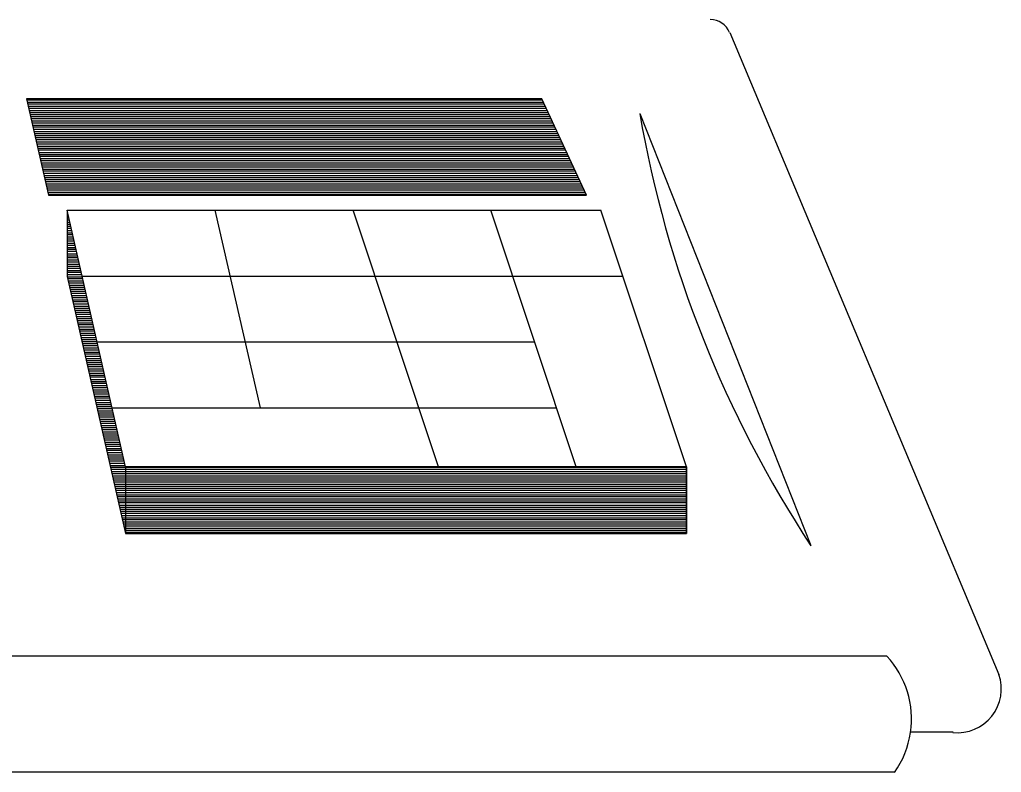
# Model space of a CAD drawing. Extents: x 22369.6 to 22389.4, y 22369.6 to 22386.
# Drawn here: x 22382.7845 to 22382.9391, y 22370.0466 to 22370.1652 of the extents above; entities that cross this region are included whole.
import ezdxf

# ---------------------------------------------------------------- set-up
doc = ezdxf.new("R2010")
doc.units = 0
for name, color, linetype in [('Level 2', 7, 'Continuous'), ('Level 25', 7, 'Continuous'), ('Level 5', 7, 'Continuous'), ('Level 7', 7, 'Continuous')]:
    doc.layers.add(name, color=color, linetype=linetype)

msp = doc.modelspace()

# ---------------------------------------------------------------- linework, layer by layer
at = {"layer": 'Level 2'}
for p, q in [((22382.78560208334, 22370.152675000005), (22382.78906041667, 22370.137508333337)), ((22382.78560208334, 22370.152675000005), (22382.86672708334, 22370.152675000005)), ((22382.78568541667, 22370.15250833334), (22382.866852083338, 22370.15250833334)), ((22382.785727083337, 22370.152175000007), (22382.866977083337, 22370.152175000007)), ((22382.78581041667, 22370.15188333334), (22382.867143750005, 22370.15188333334)), ((22382.873768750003, 22370.137508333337), (22382.86672708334, 22370.152675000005)), ((22382.785893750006, 22370.151550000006), (22382.86731041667, 22370.151550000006)), ((22382.785935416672, 22370.151216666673), (22382.867435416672, 22370.151216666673)), ((22382.786018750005, 22370.150841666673), (22382.86756041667, 22370.150841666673)), ((22382.786143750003, 22370.150550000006), (22382.867768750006, 22370.150550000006)), ((22382.786185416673, 22370.150216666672), (22382.867893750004, 22370.150216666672)), ((22382.882143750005, 22370.150383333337), (22382.909102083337, 22370.08234166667)), ((22382.786268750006, 22370.14988333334), (22382.868018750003, 22370.14988333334)), ((22382.78631041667, 22370.14959166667), (22382.868227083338, 22370.14959166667)), ((22382.786393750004, 22370.149216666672), (22382.868352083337, 22370.149216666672)), ((22382.786477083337, 22370.14888333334), (22382.868518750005, 22370.14888333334)), ((22382.786518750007, 22370.148550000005), (22382.86868541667, 22370.148550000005)), ((22382.786643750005, 22370.148258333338), (22382.868810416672, 22370.148258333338)), ((22382.786727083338, 22370.147925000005), (22382.86893541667, 22370.147925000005)), ((22382.786768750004, 22370.147550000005), (22382.869143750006, 22370.147550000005)), ((22382.78685208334, 22370.14721666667), (22382.869268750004, 22370.14721666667)), ((22382.786935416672, 22370.146925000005), (22382.869393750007, 22370.146925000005)), ((22382.78697708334, 22370.14659166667), (22382.869602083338, 22370.14659166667)), ((22382.787102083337, 22370.146258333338), (22382.86972708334, 22370.146258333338)), ((22382.787143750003, 22370.145925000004), (22382.869893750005, 22370.145925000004)), ((22382.78722708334, 22370.14559166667), (22382.87006041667, 22370.14559166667)), ((22382.787310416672, 22370.145258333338), (22382.870185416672, 22370.145258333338)), ((22382.787393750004, 22370.144925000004), (22382.87031041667, 22370.144925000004)), ((22382.78743541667, 22370.144633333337), (22382.870518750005, 22370.144633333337)), ((22382.787560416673, 22370.144258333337), (22382.870643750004, 22370.144258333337)), ((22382.78760208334, 22370.143925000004), (22382.870768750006, 22370.143925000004)), ((22382.78768541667, 22370.143633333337), (22382.870977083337, 22370.143633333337)), ((22382.787768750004, 22370.143300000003), (22382.87110208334, 22370.143300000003)), ((22382.78781041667, 22370.14296666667), (22382.87122708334, 22370.14296666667)), ((22382.787893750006, 22370.14259166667), (22382.871435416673, 22370.14259166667)), ((22382.78797708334, 22370.142300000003), (22382.871560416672, 22370.142300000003)), ((22382.78806041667, 22370.14196666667), (22382.87168541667, 22370.14196666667)), ((22382.788143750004, 22370.14163333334), (22382.871893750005, 22370.14163333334)), ((22382.78822708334, 22370.141341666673), (22382.872018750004, 22370.141341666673)), ((22382.788268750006, 22370.140966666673), (22382.872143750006, 22370.140966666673)), ((22382.78835208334, 22370.14063333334), (22382.872352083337, 22370.14063333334)), ((22382.78843541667, 22370.140300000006), (22382.87247708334, 22370.140300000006)), ((22382.788518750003, 22370.14000833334), (22382.87260208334, 22370.14000833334)), ((22382.78860208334, 22370.139675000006), (22382.872810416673, 22370.139675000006)), ((22382.788643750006, 22370.139300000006), (22382.87293541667, 22370.139300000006)), ((22382.788727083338, 22370.138966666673), (22382.87306041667, 22370.138966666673)), ((22382.78881041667, 22370.138675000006), (22382.873268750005, 22370.138675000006)), ((22382.788893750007, 22370.138341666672), (22382.873393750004, 22370.138341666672)), ((22382.78897708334, 22370.13800833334), (22382.873518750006, 22370.13800833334)), ((22382.78906041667, 22370.137675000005), (22382.873727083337, 22370.137675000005)), ((22382.78906041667, 22370.137508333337), (22382.873768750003, 22370.137508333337)), ((22382.801185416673, 22370.09471666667), (22382.79197708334, 22370.135175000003)), ((22382.79197708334, 22370.135175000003), (22382.79197708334, 22370.124716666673)), ((22382.79197708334, 22370.134925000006), (22382.792018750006, 22370.134925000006)), ((22382.79197708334, 22370.134591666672), (22382.792143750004, 22370.134591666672)), ((22382.79197708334, 22370.13425833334), (22382.79218541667, 22370.13425833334)), ((22382.79197708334, 22370.133925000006), (22382.792268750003, 22370.133925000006)), ((22382.79197708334, 22370.13363333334), (22382.79235208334, 22370.13363333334)), ((22382.79197708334, 22370.13325833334), (22382.792393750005, 22370.13325833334)), ((22382.79197708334, 22370.132925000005), (22382.792477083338, 22370.132925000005)), ((22382.79197708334, 22370.132633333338), (22382.79256041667, 22370.132633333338)), ((22382.79197708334, 22370.132300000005), (22382.792643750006, 22370.132300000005)), ((22382.79197708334, 22370.13196666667), (22382.79272708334, 22370.13196666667)), ((22382.79197708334, 22370.13159166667), (22382.792768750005, 22370.13159166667)), ((22382.79197708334, 22370.131300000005), (22382.792852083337, 22370.131300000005)), ((22382.79197708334, 22370.13096666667), (22382.79293541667, 22370.13096666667)), ((22382.79197708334, 22370.130633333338), (22382.793018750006, 22370.130633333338)), ((22382.79197708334, 22370.13034166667), (22382.79310208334, 22370.13034166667)), ((22382.79197708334, 22370.12996666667), (22382.79318541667, 22370.12996666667)), ((22382.79197708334, 22370.129633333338), (22382.793227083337, 22370.129633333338)), ((22382.79197708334, 22370.129300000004), (22382.793310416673, 22370.129300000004)), ((22382.79197708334, 22370.129008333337), (22382.79335208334, 22370.129008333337)), ((22382.79197708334, 22370.128675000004), (22382.793477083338, 22370.128675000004)), ((22382.79197708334, 22370.128300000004), (22382.79356041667, 22370.128300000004)), ((22382.79197708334, 22370.12796666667), (22382.793602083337, 22370.12796666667)), ((22382.79197708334, 22370.127675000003), (22382.793685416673, 22370.127675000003)), ((22382.79197708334, 22370.12734166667), (22382.793768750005, 22370.12734166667)), ((22382.79197708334, 22370.127008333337), (22382.79381041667, 22370.127008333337)), ((22382.79197708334, 22370.126675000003), (22382.79393541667, 22370.126675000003)), ((22382.79197708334, 22370.12634166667), (22382.794018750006, 22370.12634166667)), ((22382.79197708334, 22370.12600833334), (22382.794060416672, 22370.12600833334)), ((22382.79197708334, 22370.125675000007), (22382.794143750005, 22370.125675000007)), ((22382.79197708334, 22370.12538333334), (22382.79418541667, 22370.12538333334)), ((22382.79197708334, 22370.12500833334), (22382.794268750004, 22370.12500833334)), ((22382.79197708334, 22370.124675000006), (22382.794393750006, 22370.124675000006)), ((22382.79210208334, 22370.12438333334), (22382.794435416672, 22370.12438333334)), ((22382.792143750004, 22370.124050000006), (22382.794518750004, 22370.124050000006)), ((22382.792227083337, 22370.123716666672), (22382.794602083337, 22370.123716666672)), ((22382.792310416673, 22370.123341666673), (22382.794643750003, 22370.123341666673)), ((22382.79235208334, 22370.123050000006), (22382.79472708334, 22370.123050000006)), ((22382.79243541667, 22370.122716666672), (22382.794852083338, 22370.122716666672)), ((22382.792477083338, 22370.12238333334), (22382.794893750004, 22370.12238333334)), ((22382.792602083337, 22370.12209166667), (22382.794977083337, 22370.12209166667)), ((22382.792685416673, 22370.121716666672), (22382.795060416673, 22370.121716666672)), ((22382.792768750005, 22370.12138333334), (22382.79510208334, 22370.12138333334)), ((22382.79281041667, 22370.121050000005), (22382.79518541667, 22370.121050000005)), ((22382.792893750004, 22370.120758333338), (22382.795227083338, 22370.120758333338)), ((22382.79293541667, 22370.120425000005), (22382.79535208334, 22370.120425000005)), ((22382.793060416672, 22370.120050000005), (22382.795435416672, 22370.120050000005)), ((22382.793143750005, 22370.11971666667), (22382.79547708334, 22370.11971666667)), ((22382.79318541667, 22370.119425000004), (22382.79556041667, 22370.119425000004)), ((22382.793268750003, 22370.11909166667), (22382.795643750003, 22370.11909166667)), ((22382.793310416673, 22370.118758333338), (22382.795685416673, 22370.118758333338)), ((22382.793393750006, 22370.118425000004), (22382.795810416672, 22370.118425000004)), ((22382.793518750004, 22370.11809166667), (22382.795893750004, 22370.11809166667)), ((22382.793602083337, 22370.117758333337), (22382.79593541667, 22370.117758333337)), ((22382.793643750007, 22370.117425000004), (22382.796018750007, 22370.117425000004)), ((22382.79372708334, 22370.117133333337), (22382.796060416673, 22370.117133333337)), ((22382.793768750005, 22370.116758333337), (22382.796143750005, 22370.116758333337)), ((22382.793852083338, 22370.116425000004), (22382.796268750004, 22370.116425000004)), ((22382.79397708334, 22370.116133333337), (22382.79631041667, 22370.116133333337)), ((22382.794018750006, 22370.115800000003), (22382.796393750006, 22370.115800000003)), ((22382.79410208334, 22370.11546666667), (22382.79647708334, 22370.11546666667)), ((22382.794143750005, 22370.11509166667), (22382.796518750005, 22370.11509166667)), ((22382.794227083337, 22370.114800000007), (22382.796602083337, 22370.114800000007)), ((22382.79431041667, 22370.114466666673), (22382.79672708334, 22370.114466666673)), ((22382.794435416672, 22370.11413333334), (22382.796768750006, 22370.11413333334)), ((22382.79447708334, 22370.113841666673), (22382.79685208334, 22370.113841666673)), ((22382.79456041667, 22370.113466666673), (22382.796893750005, 22370.113466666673)), ((22382.794602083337, 22370.11313333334), (22382.796977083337, 22370.11313333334)), ((22382.794685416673, 22370.112800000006), (22382.797060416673, 22370.112800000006)), ((22382.794768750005, 22370.11250833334), (22382.79718541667, 22370.11250833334)), ((22382.794852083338, 22370.112175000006), (22382.797227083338, 22370.112175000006)), ((22382.79493541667, 22370.111800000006), (22382.79731041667, 22370.111800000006)), ((22382.794977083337, 22370.111466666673), (22382.797352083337, 22370.111466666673)), ((22382.795060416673, 22370.111175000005), (22382.797435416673, 22370.111175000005)), ((22382.795143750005, 22370.110841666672), (22382.797518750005, 22370.110841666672)), ((22382.795227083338, 22370.11050833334), (22382.797602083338, 22370.11050833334)), ((22382.79531041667, 22370.110175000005), (22382.79768541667, 22370.110175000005)), ((22382.795393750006, 22370.109841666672), (22382.79772708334, 22370.109841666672)), ((22382.795435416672, 22370.10950833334), (22382.797810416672, 22370.10950833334)), ((22382.795518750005, 22370.109175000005), (22382.797893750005, 22370.109175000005)), ((22382.795602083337, 22370.108883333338), (22382.797977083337, 22370.108883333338)), ((22382.795643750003, 22370.10850833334), (22382.798060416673, 22370.10850833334)), ((22382.795768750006, 22370.108175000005), (22382.798143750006, 22370.108175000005)), ((22382.795810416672, 22370.107883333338), (22382.798185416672, 22370.107883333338)), ((22382.795893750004, 22370.107550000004), (22382.798268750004, 22370.107550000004)), ((22382.795977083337, 22370.10721666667), (22382.798352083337, 22370.10721666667)), ((22382.796060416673, 22370.10684166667), (22382.798393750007, 22370.10684166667)), ((22382.79610208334, 22370.106550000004), (22382.798518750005, 22370.106550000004)), ((22382.796227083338, 22370.10621666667), (22382.79856041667, 22370.10621666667)), ((22382.796268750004, 22370.105883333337), (22382.798643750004, 22370.105883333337)), ((22382.79635208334, 22370.10559166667), (22382.798727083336, 22370.10559166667)), ((22382.796435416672, 22370.10521666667), (22382.798810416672, 22370.10521666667)), ((22382.79647708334, 22370.104883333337), (22382.79885208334, 22370.104883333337)), ((22382.79656041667, 22370.104550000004), (22382.798977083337, 22370.104550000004)), ((22382.79668541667, 22370.104258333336), (22382.799018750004, 22370.104258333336)), ((22382.79672708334, 22370.103925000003), (22382.79910208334, 22370.103925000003)), ((22382.796810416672, 22370.103550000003), (22382.799185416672, 22370.103550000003)), ((22382.796893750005, 22370.10321666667), (22382.79922708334, 22370.10321666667)), ((22382.79693541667, 22370.102925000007), (22382.79931041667, 22370.102925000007)), ((22382.797018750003, 22370.102591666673), (22382.799352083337, 22370.102591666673)), ((22382.797060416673, 22370.10225833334), (22382.79947708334, 22370.10225833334)), ((22382.79718541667, 22370.101925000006), (22382.79956041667, 22370.101925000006)), ((22382.797268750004, 22370.101591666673), (22382.799643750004, 22370.101591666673)), ((22382.79731041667, 22370.10125833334), (22382.79968541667, 22370.10125833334)), ((22382.797393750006, 22370.100925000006), (22382.799768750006, 22370.100925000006)), ((22382.79747708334, 22370.10063333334), (22382.799810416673, 22370.10063333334)), ((22382.797518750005, 22370.10025833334), (22382.79993541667, 22370.10025833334)), ((22382.797643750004, 22370.099925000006), (22382.800018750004, 22370.099925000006)), ((22382.79772708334, 22370.09963333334), (22382.80006041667, 22370.09963333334)), ((22382.797768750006, 22370.099300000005), (22382.800143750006, 22370.099300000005)), ((22382.79785208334, 22370.098966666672), (22382.800185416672, 22370.098966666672)), ((22382.797893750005, 22370.098591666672), (22382.800268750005, 22370.098591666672)), ((22382.797977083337, 22370.098300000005), (22382.800393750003, 22370.098300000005)), ((22382.79810208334, 22370.09796666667), (22382.80047708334, 22370.09796666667)), ((22382.798143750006, 22370.09763333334), (22382.800518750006, 22370.09763333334)), ((22382.798227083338, 22370.09734166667), (22382.800602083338, 22370.09734166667)), ((22382.79831041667, 22370.09696666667), (22382.800643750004, 22370.09696666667)), ((22382.798352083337, 22370.096633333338), (22382.800727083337, 22370.096633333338)), ((22382.798435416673, 22370.096300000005), (22382.80085208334, 22370.096300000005)), ((22382.79856041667, 22370.096008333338), (22382.800893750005, 22370.096008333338)), ((22382.798602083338, 22370.095675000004), (22382.800977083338, 22370.095675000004)), ((22382.79868541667, 22370.095300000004), (22382.80106041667, 22370.095300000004)), ((22382.798727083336, 22370.09496666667), (22382.801102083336, 22370.09496666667)), ((22382.798810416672, 22370.094675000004), (22382.889518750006, 22370.094675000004)), ((22382.801185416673, 22370.09471666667), (22382.82422708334, 22370.09471666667)), ((22382.801185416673, 22370.09471666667), (22382.889518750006, 22370.09471666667)), ((22382.801185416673, 22370.09471666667), (22382.801185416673, 22370.08425833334)), ((22382.889518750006, 22370.09471666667), (22382.889518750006, 22370.08425833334)), ((22382.798893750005, 22370.09434166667), (22382.889518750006, 22370.09434166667)), ((22382.798977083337, 22370.094008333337), (22382.889518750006, 22370.094008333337)), ((22382.79906041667, 22370.093675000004), (22382.889518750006, 22370.093675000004)), ((22382.799143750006, 22370.09334166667), (22382.889518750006, 22370.09334166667)), ((22382.799185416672, 22370.093008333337), (22382.889518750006, 22370.093008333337)), ((22382.799268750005, 22370.092675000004), (22382.889518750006, 22370.092675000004)), ((22382.799352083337, 22370.09238333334), (22382.889518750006, 22370.09238333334)), ((22382.799435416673, 22370.092008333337), (22382.889518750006, 22370.092008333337)), ((22382.799518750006, 22370.091675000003), (22382.889518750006, 22370.091675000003)), ((22382.799602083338, 22370.09138333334), (22382.889518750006, 22370.09138333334)), ((22382.799643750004, 22370.091050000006), (22382.889518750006, 22370.091050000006)), ((22382.799727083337, 22370.090716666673), (22382.889518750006, 22370.090716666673)), ((22382.799768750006, 22370.090341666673), (22382.889518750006, 22370.090341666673)), ((22382.799893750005, 22370.090050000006), (22382.889518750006, 22370.090050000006)), ((22382.799977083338, 22370.089716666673), (22382.889518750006, 22370.089716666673)), ((22382.800018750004, 22370.08938333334), (22382.889518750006, 22370.08938333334)), ((22382.80010208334, 22370.089091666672), (22382.889518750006, 22370.089091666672)), ((22382.800185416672, 22370.088716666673), (22382.889518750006, 22370.088716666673)), ((22382.80022708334, 22370.08838333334), (22382.889518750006, 22370.08838333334)), ((22382.800352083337, 22370.088050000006), (22382.889518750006, 22370.088050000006)), ((22382.800435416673, 22370.08775833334), (22382.889518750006, 22370.08775833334)), ((22382.80047708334, 22370.087425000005), (22382.889518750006, 22370.087425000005)), ((22382.800560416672, 22370.087050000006), (22382.889518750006, 22370.087050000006)), ((22382.800602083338, 22370.086716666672), (22382.889518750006, 22370.086716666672)), ((22382.80068541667, 22370.086425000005), (22382.889518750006, 22370.086425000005)), ((22382.800810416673, 22370.08609166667), (22382.889518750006, 22370.08609166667)), ((22382.80085208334, 22370.085758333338), (22382.889518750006, 22370.085758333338)), ((22382.80093541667, 22370.085425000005), (22382.889518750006, 22370.085425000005)), ((22382.801018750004, 22370.08509166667), (22382.889518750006, 22370.08509166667)), ((22382.80106041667, 22370.084758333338), (22382.889518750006, 22370.084758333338)), ((22382.801143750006, 22370.084425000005), (22382.889518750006, 22370.084425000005)), ((22382.801185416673, 22370.08425833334), (22382.889518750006, 22370.08425833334)), ((22382.921060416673, 22370.064925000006), (22382.60347708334, 22370.064925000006))]:
    msp.add_line(p, q, dxfattribs=at)
msp.add_lwpolyline([(22382.78560208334, 22370.152675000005), (22382.78906041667, 22370.137508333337), (22382.873768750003, 22370.137508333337), (22382.86672708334, 22370.152675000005)], close=True, dxfattribs=at)
for centre, radius, start, end in [((22383.059212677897, 22370.18112926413), 0.17973135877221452, 189.85119722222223, 213.35193055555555), ((22382.910370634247, 22370.055010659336), 0.014565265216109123, 351.6342388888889, 42.77724444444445)]:
    msp.add_arc(centre, radius, start, end, dxfattribs=at)
at = {"layer": 'Level 25'}
msp.add_line((22382.79197708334, 22370.124716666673), (22382.801185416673, 22370.08425833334), dxfattribs=at)
msp.add_lwpolyline([(22382.79197708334, 22370.135175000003), (22382.79197708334, 22370.124716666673), (22382.801185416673, 22370.08425833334), (22382.889518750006, 22370.08425833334), (22382.889518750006, 22370.09471666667), (22382.801185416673, 22370.09471666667)], close=True, dxfattribs=at)
at = {"layer": 'Level 5'}
for p, q in [((22382.896310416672, 22370.16313333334), (22382.938685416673, 22370.062050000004)), ((22382.931477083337, 22370.052925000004), (22382.924768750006, 22370.052925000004)), ((22382.92231041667, 22370.04663333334), (22382.60347708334, 22370.04663333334))]:
    msp.add_line(p, q, dxfattribs=at)
for centre, radius, start, end in [((22382.93217078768, 22370.059768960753), 0.0069148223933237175, 264.038675, 19.252799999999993), ((22382.910370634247, 22370.055010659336), 0.014565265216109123, 324.8062722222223, 351.63423888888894)]:
    msp.add_arc(centre, radius, start, end, dxfattribs=at)
at = {"layer": 'Level 7'}
for p, q in [((22382.79197708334, 22370.135175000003), (22382.876018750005, 22370.135175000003)), ((22382.82243541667, 22370.10400833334), (22382.81531041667, 22370.135175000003)), ((22382.85047708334, 22370.09471666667), (22382.837018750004, 22370.135175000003)), ((22382.872143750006, 22370.09471666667), (22382.85868541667, 22370.135175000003)), ((22382.889518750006, 22370.09471666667), (22382.876018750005, 22370.135175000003)), ((22382.79431041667, 22370.12475833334), (22382.879477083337, 22370.12475833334)), ((22382.79672708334, 22370.114425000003), (22382.865602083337, 22370.114425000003)), ((22382.79910208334, 22370.10400833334), (22382.869018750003, 22370.10400833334))]:
    msp.add_line(p, q, dxfattribs=at)
msp.add_arc((22382.893242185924, 22370.16186028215), 0.0032999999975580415, 22.768677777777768, 90, dxfattribs=at)

doc.saveas('drawing.dxf')
